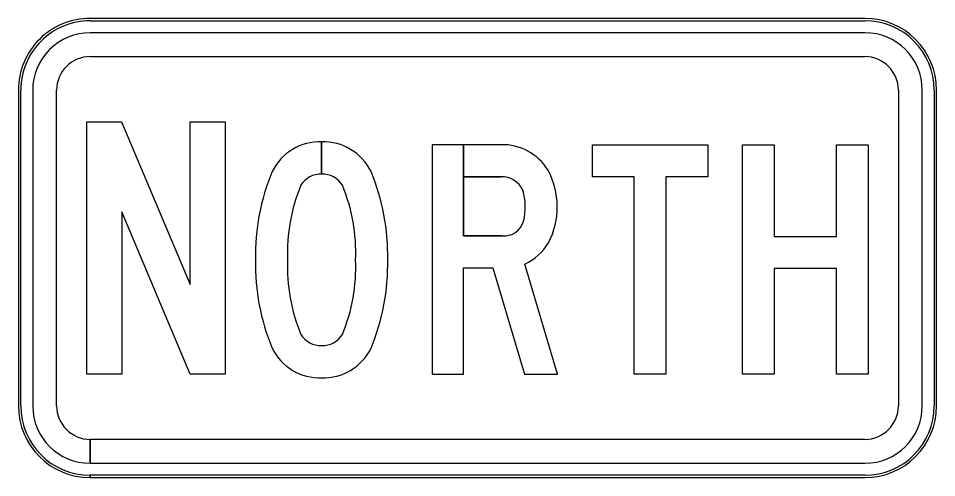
# Model space of a CAD drawing. Extents: x 658976 to 668721, y 639543 to 647196.
# Drawn here: x 667667.32 to 667711.16, y 643865.89 to 643887.8 of the extents above; entities that cross this region are included whole.
import ezdxf

# ---------------------------------------------------------------- set-up
doc = ezdxf.new("R2010")
doc.units = 0
doc.layers.add('GSCOLORFILL', color=7, linetype='Continuous')

msp = doc.modelspace()

# ---------------------------------------------------------------- linework, layer by layer
at = {"layer": 'GSCOLORFILL'}
for p, q in [((667707.737, 643887.802), (667670.743, 643887.802)), ((667707.737, 643887.802), (667670.743, 643887.802)), ((667670.743, 643887.688), (667670.743, 643887.689)), ((667670.743, 643887.689), (667707.737, 643887.689)), ((667707.737, 643887.689), (667707.737, 643887.688)), ((667707.737, 643887.118), (667670.743, 643887.118)), ((667670.743, 643885.976), (667707.737, 643885.976)), ((667667.318, 643884.379), (667667.318, 643869.313)), ((667667.431, 643869.313), (667667.433, 643884.379)), ((667667.433, 643884.379), (667667.432, 643884.379)), ((667668.003, 643884.379), (667668.003, 643869.313)), ((667669.145, 643869.313), (667669.145, 643884.379)), ((667709.335, 643884.379), (667709.335, 643869.313)), ((667710.477, 643869.313), (667710.477, 643884.379)), ((667711.048, 643884.379), (667711.049, 643884.379)), ((667711.049, 643884.379), (667711.049, 643869.313)), ((667711.162, 643869.313), (667711.162, 643884.379)), ((667711.162, 643869.313), (667711.162, 643884.379)), ((667681.798, 643880.367), (667681.798, 643881.91)), ((667681.798, 643881.91), (667681.798, 643880.367)), ((667681.798, 643880.367), (667681.798, 643881.91)), ((667681.798, 643881.91), (667681.798, 643880.367)), ((667693.06, 643870.82), (667691.498, 643876.077)), ((667667.432, 643869.313), (667667.431, 643869.313)), ((667711.049, 643869.313), (667711.048, 643869.313)), ((667670.743, 643866.574), (667670.743, 643867.716)), ((667707.737, 643867.716), (667670.754, 643867.716)), ((667670.754, 643867.716), (667670.754, 643866.574)), ((667670.754, 643866.574), (667707.737, 643866.574)), ((667670.743, 643865.889), (667670.743, 643866.005)), ((667670.743, 643866.005), (667670.743, 643866.004)), ((667707.737, 643866.005), (667670.745, 643866.005)), ((667670.745, 643866.005), (667670.745, 643865.889)), ((667707.737, 643866.004), (667707.737, 643866.005)), ((667670.743, 643865.889), (667707.737, 643865.889)), ((667670.745, 643865.889), (667707.737, 643865.889))]:
    msp.add_line(p, q, dxfattribs=at)
for points in [[(667672.249, 643882.872), (667675.522, 643875.109), (667675.522, 643882.872), (667677.185, 643882.872), (667677.185, 643870.82), (667675.522, 643870.82), (667672.256, 643878.566), (667672.256, 643870.82), (667670.594, 643870.82), (667670.594, 643882.872)], [(667672.249, 643882.872), (667675.522, 643875.109), (667675.522, 643882.872), (667677.185, 643882.872), (667677.185, 643870.82), (667675.522, 643870.82), (667672.256, 643878.566), (667672.256, 643870.82), (667670.594, 643870.82), (667670.594, 643882.872)], [(667672.249, 643882.872), (667675.522, 643875.109), (667675.522, 643882.872), (667677.185, 643882.872), (667677.185, 643870.82), (667675.522, 643870.82), (667672.256, 643878.566), (667672.256, 643870.82), (667670.594, 643870.82), (667670.594, 643882.872)], [(667696.721, 643880.242), (667694.724, 643880.242), (667694.724, 643881.776), (667700.23, 643881.776), (667700.23, 643880.242), (667698.234, 643880.242), (667698.234, 643870.82), (667696.721, 643870.82)], [(667696.721, 643880.242), (667694.724, 643880.242), (667694.724, 643881.776), (667700.23, 643881.776), (667700.23, 643880.242), (667698.234, 643880.242), (667698.234, 643870.82), (667696.721, 643870.82)], [(667696.721, 643880.242), (667694.724, 643880.242), (667694.724, 643881.776), (667700.23, 643881.776), (667700.23, 643880.242), (667698.234, 643880.242), (667698.234, 643870.82), (667696.721, 643870.82)], [(667701.895, 643881.776), (667703.405, 643881.776), (667703.405, 643877.394), (667706.376, 643877.394), (667706.376, 643881.776), (667707.887, 643881.776), (667707.887, 643870.82), (667706.376, 643870.82), (667706.376, 643875.86), (667703.405, 643875.86), (667703.405, 643870.82), (667701.895, 643870.82)], [(667701.895, 643881.776), (667703.405, 643881.776), (667703.405, 643877.394), (667706.376, 643877.394), (667706.376, 643881.776), (667707.887, 643881.776), (667707.887, 643870.82), (667706.376, 643870.82), (667706.376, 643875.86), (667703.405, 643875.86), (667703.405, 643870.82), (667701.895, 643870.82)], [(667701.895, 643881.776), (667703.405, 643881.776), (667703.405, 643877.394), (667706.376, 643877.394), (667706.376, 643881.776), (667707.887, 643881.776), (667707.887, 643870.82), (667706.376, 643870.82), (667706.376, 643875.86), (667703.405, 643875.86), (667703.405, 643870.82), (667701.895, 643870.82)]]:
    msp.add_lwpolyline(points, close=True, dxfattribs=at)
for points in [[(667690.367, 643881.776), (667687.068, 643881.776), (667687.068, 643870.82), (667688.579, 643870.82), (667688.579, 643875.893), (667689.975, 643875.893), (667691.482, 643870.82), (667693.06, 643870.82)], [(667690.424, 643877.427), (667688.579, 643877.427), (667688.579, 643881.776), (667687.068, 643881.776), (667687.068, 643870.82)], [(667690.424, 643877.427), (667688.579, 643877.427), (667688.579, 643881.776), (667687.068, 643881.776), (667687.068, 643870.82)], [(667690.367, 643881.776), (667688.579, 643881.776), (667688.579, 643880.242), (667690.367, 643880.242)], [(667690.367, 643881.776), (667688.579, 643881.776), (667688.579, 643880.242), (667690.367, 643880.242)], [(667690.367, 643880.242), (667688.579, 643880.242), (667688.579, 643877.427), (667690.424, 643877.427)], [(667687.068, 643870.82), (667688.579, 643870.82), (667688.579, 643875.893), (667689.975, 643875.893), (667691.482, 643870.82), (667693.06, 643870.82), (667691.498, 643876.077)], [(667687.068, 643870.82), (667688.579, 643870.82), (667688.579, 643875.893), (667689.975, 643875.893), (667691.482, 643870.82), (667693.06, 643870.82), (667691.498, 643876.077)]]:
    msp.add_lwpolyline(points, dxfattribs=at)
for centre, major_axis, ratio, start_param, end_param in [((667670.743, 643884.379), (3.425, 0), 0.999584, 1.570796, 3.141593), ((667670.743, 643884.379), (3.425, 0), 0.999584, 1.570796, 3.141593), ((667670.743, 643884.379), (3.311, 0), 0.999584, 1.570796, 3.141593), ((667707.737, 643884.379), (3.425, 0), 0.999584, 0, 1.570796), ((667707.737, 643884.379), (3.425, 0), 0.999584, 0, 1.570796), ((667707.737, 643884.379), (3.311, 0), 0.999584, 0, 1.570796), ((667670.743, 643884.379), (2.74, 0), 0.999584, 1.570796, 3.141593), ((667707.737, 643884.379), (2.74, 0), 0.999584, 0, 1.570796), ((667670.743, 643884.379), (1.598, 0), 0.999584, 1.570796, 3.141593), ((667707.737, 643884.379), (1.598, 0), 0.999584, 0, 1.570796), ((667681.708, 643879.329), (0, 2.582), 0.987317, 6.248265, 7.383959), ((667681.708, 643879.329), (0, 2.582), 0.987317, 6.248265, 7.383959), ((667681.708, 643879.329), (0, 2.582), 0.987317, 6.248265, 7.383959), ((667681.886, 643879.329), (0, 2.582), 0.987317, 5.182411, 6.318105), ((667681.886, 643879.329), (0, 2.582), 0.987317, 5.182411, 6.317893), ((667681.886, 643879.329), (0, 2.582), 0.987317, 5.182411, 6.317893), ((667690.421, 643879.143), (0, 2.634), 0.98541, 5.284461, 6.303565), ((667690.421, 643879.143), (0, 2.634), 0.98541, 5.284461, 6.303565), ((667690.421, 643879.143), (0, 2.634), 0.98541, 5.284461, 6.303565), ((667688.897, 643876.484), (0, 10.39), 0.987317, 1.174158, 1.59042), ((667688.897, 643876.484), (0, 10.39), 0.987317, 1.174158, 1.59042), ((667688.897, 643876.484), (0, 10.39), 0.987317, 1.174158, 1.59042), ((667674.697, 643876.484), (0, 10.39), 0.987317, 4.692766, 5.109028), ((667674.697, 643876.484), (0, 10.39), 0.987317, 4.692766, 5.109028), ((667674.697, 643876.484), (0, 10.39), 0.987317, 4.692766, 5.109028), ((667689.445, 643878.811), (0, 3.656), 0.98541, 4.22428, 5.21411), ((667689.445, 643878.811), (0, 3.656), 0.98541, 4.22428, 5.21411), ((667689.445, 643878.811), (0, 3.656), 0.98541, 4.22428, 5.21411), ((667681.738, 643879.264), (0, 1.104), 0.987317, 6.22959, 7.30809), ((667681.738, 643879.264), (0, 1.104), 0.987317, 6.22959, 7.30809), ((667681.738, 643879.264), (0, 1.104), 0.987317, 6.22959, 7.30809), ((667681.855, 643879.264), (0, 1.104), 0.987317, 5.258281, 6.33678), ((667681.855, 643879.264), (0, 1.104), 0.987317, 5.258281, 6.336283), ((667681.855, 643879.264), (0, 1.104), 0.987317, 5.258281, 6.336283), ((667690.406, 643879.115), (0, 1.128), 0.98541, 5.168949, 6.317293), ((667690.406, 643879.115), (0, 1.128), 0.98541, 5.168949, 6.317293), ((667690.406, 643879.115), (0, 1.128), 0.98541, 5.168949, 6.317293), ((667688.225, 643876.65), (0, 8.161), 0.987317, 1.169623, 1.616135), ((667688.225, 643876.65), (0, 8.161), 0.987317, 1.169623, 1.616135), ((667688.225, 643876.65), (0, 8.161), 0.987317, 1.169623, 1.616135), ((667675.369, 643876.65), (0, 8.161), 0.987317, 4.667051, 5.113562), ((667675.369, 643876.65), (0, 8.161), 0.987317, 4.667051, 5.113562), ((667675.369, 643876.65), (0, 8.161), 0.987317, 4.667051, 5.113562), ((667688.733, 643878.803), (0, 2.829), 0.98541, 4.469957, 5.002454), ((667688.733, 643878.803), (0, 2.829), 0.98541, 4.469957, 5.002454), ((667688.733, 643878.803), (0, 2.829), 0.98541, 4.469957, 5.002454), ((667690.506, 643878.411), (0, 0.989), 0.98541, 3.056737, 4.417555), ((667690.506, 643878.411), (0, 0.989), 0.98541, 3.056737, 4.417555), ((667690.506, 643878.411), (0, 0.989), 0.98541, 3.056737, 4.417555), ((667690.432, 643878.445), (0, 2.603), 0.98541, 3.569693, 4.167803), ((667690.432, 643878.445), (0, 2.603), 0.98541, 3.569693, 4.167803), ((667690.432, 643878.445), (0, 2.603), 0.98541, 3.569693, 4.167803), ((667688.897, 643876.077), (0, 10.39), 0.987317, 1.551173, 1.967435), ((667688.897, 643876.077), (0, 10.39), 0.987317, 1.551173, 1.967435), ((667688.897, 643876.077), (0, 10.39), 0.987317, 1.551173, 1.967435), ((667688.225, 643875.911), (0, 8.161), 0.987317, 1.525458, 1.97197), ((667688.225, 643875.911), (0, 8.161), 0.987317, 1.525458, 1.97197), ((667688.225, 643875.911), (0, 8.161), 0.987317, 1.525458, 1.97197), ((667675.369, 643875.911), (0, 8.161), 0.987317, 4.311216, 4.757727), ((667675.369, 643875.911), (0, 8.161), 0.987317, 4.311216, 4.757727), ((667675.369, 643875.911), (0, 8.161), 0.987317, 4.311216, 4.757727), ((667674.697, 643876.077), (0, 10.39), 0.987317, 4.31575, 4.732012), ((667674.697, 643876.077), (0, 10.39), 0.987317, 4.31575, 4.732012), ((667674.697, 643876.077), (0, 10.39), 0.987317, 4.31575, 4.732012), ((667681.738, 643873.297), (0, 1.104), 0.987317, 2.116688, 3.195188), ((667681.738, 643873.297), (0, 1.104), 0.987317, 2.116688, 3.195188), ((667681.738, 643873.297), (0, 1.104), 0.987317, 2.116688, 3.195188), ((667681.855, 643873.297), (0, 1.104), 0.987317, 3.087997, 4.166497), ((667681.855, 643873.297), (0, 1.104), 0.987317, 3.087997, 4.166497), ((667681.855, 643873.297), (0, 1.104), 0.987317, 3.087997, 4.166497), ((667681.708, 643873.232), (0, 2.582), 0.987317, 2.040819, 3.176513), ((667681.708, 643873.232), (0, 2.582), 0.987317, 2.040819, 3.176513), ((667681.708, 643873.232), (0, 2.582), 0.987317, 2.040819, 3.176513), ((667681.886, 643873.232), (0, 2.582), 0.987317, 3.106673, 4.242367), ((667681.886, 643873.232), (0, 2.582), 0.987317, 3.106673, 4.242367), ((667681.886, 643873.232), (0, 2.582), 0.987317, 3.106673, 4.242367), ((667670.743, 643869.313), (3.425, 0), 0.999584, 3.141593, 4.712389), ((667670.743, 643869.313), (3.425, 0), 0.999584, 3.141593, 4.712389), ((667670.743, 643869.313), (3.311, 0), 0.999584, 3.141593, 4.712389), ((667670.743, 643869.313), (2.74, 0), 0.999584, 3.141593, 4.712389), ((667670.743, 643869.313), (1.598, 0), 0.999584, 3.141593, 4.712389), ((667707.737, 643869.313), (3.425, 0), 0.999584, 4.712389, 6.283185), ((667707.737, 643869.313), (2.74, 0), 0.999584, 4.712389, 6.283185), ((667707.737, 643869.313), (1.598, 0), 0.999584, 4.712389, 6.283185), ((667707.737, 643869.313), (3.425, 0), 0.999584, 4.712389, 6.283185), ((667707.737, 643869.313), (3.311, 0), 0.999584, 4.712389, 6.283185)]:
    msp.add_ellipse(centre, major_axis=major_axis, ratio=ratio, start_param=start_param, end_param=end_param, dxfattribs=at)

doc.saveas('drawing.dxf')
